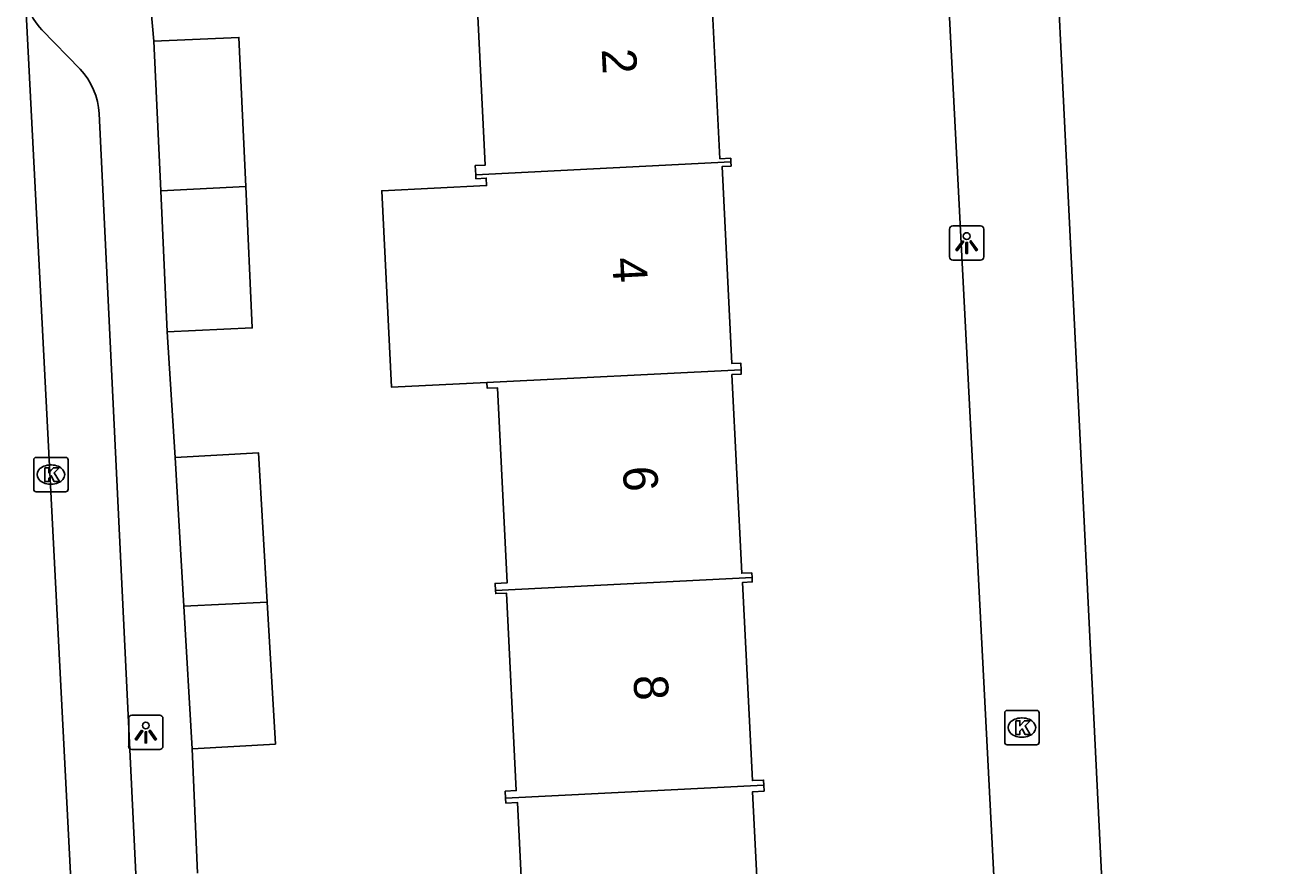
# Model space of a CAD drawing. Extents: x 161084 to 161928, y 385355 to 386522.
# Drawn here: x 161395.27 to 161431.95, y 385705.9 to 385730.35 of the extents above; entities that cross this region are included whole.
import ezdxf

# ---------------------------------------------------------------- set-up
doc = ezdxf.new("R2010")
doc.units = 0
for name, color, linetype in [('IMGEO_Kolk', 7, 'Continuous'), ('IMGEO_Lichtpunt', 7, 'Continuous'), ('IMGEO_Pand', 7, 'Continuous'), ('IMGEO_Pand_nummerreeks', 7, 'Continuous'), ('IMGEO_Rijbaan_lokaal_open', 7, 'Continuous'), ('IMGEO_Voetpad_open', 7, 'Continuous')]:
    doc.layers.add(name, color=color, linetype=linetype)

msp = doc.modelspace()

# ---------------------------------------------------------------- linework, layer by layer
at = {"layer": 'IMGEO_Kolk'}
for p, q in [((161395.522, 385716.854), (161395.522, 385717.706)), ((161395.597, 385717.78), (161396.449, 385717.78)), ((161396.01, 385717.56), (161396.035, 385717.56)), ((161396.523, 385717.706), (161396.523, 385716.854)), ((161396.449, 385716.78), (161395.597, 385716.78)), ((161396.033, 385717), (161396.008, 385717)), ((161423.769, 385709.495), (161423.769, 385710.347)), ((161423.844, 385710.421), (161424.696, 385710.421)), ((161424.257, 385710.201), (161424.282, 385710.201)), ((161424.77, 385710.347), (161424.77, 385709.495)), ((161424.696, 385709.421), (161423.844, 385709.421)), ((161424.28, 385709.641), (161424.255, 385709.641))]:
    msp.add_line(p, q, dxfattribs=at)
for points in [[(161395.522, 385716.854), (161395.522, 385717.706)], [(161395.597, 385717.78), (161396.449, 385717.78)], [(161395.843, 385717.48), (161395.966, 385717.48), (161395.966, 385717.329), (161396.096, 385717.48), (161396.26, 385717.48), (161396.114, 385717.329), (161396.267, 385717.08), (161396.115, 385717.08), (161396.03, 385717.244), (161395.966, 385717.177), (161395.966, 385717.08), (161395.843, 385717.08), (161395.843, 385717.48)], [(161396.523, 385717.706), (161396.523, 385716.854)], [(161396.449, 385716.78), (161395.597, 385716.78)], [(161423.769, 385709.495), (161423.769, 385710.347)], [(161423.844, 385710.421), (161424.696, 385710.421)], [(161424.09, 385710.121), (161424.213, 385710.121), (161424.213, 385709.97), (161424.343, 385710.121), (161424.507, 385710.121), (161424.361, 385709.97), (161424.514, 385709.721), (161424.362, 385709.721), (161424.277, 385709.885), (161424.213, 385709.818), (161424.213, 385709.721), (161424.09, 385709.721), (161424.09, 385710.121)], [(161424.77, 385710.347), (161424.77, 385709.495)], [(161424.696, 385709.421), (161423.844, 385709.421)]]:
    msp.add_lwpolyline(points, dxfattribs=at)
for centre, start, end in [((161395.599, 385717.704), 91.552, 178.448), ((161395.599, 385717.704), 91.552, 178.448), ((161396.447, 385717.704), 1.552, 88.448), ((161396.447, 385717.704), 1.552, 88.448), ((161395.599, 385716.856), 181.552, 268.448), ((161395.599, 385716.856), 181.552, 268.448), ((161396.447, 385716.856), 271.552, 358.448), ((161396.447, 385716.856), 271.552, 358.448), ((161423.846, 385710.345), 91.552, 178.448), ((161423.846, 385710.345), 91.552, 178.448), ((161424.694, 385710.345), 1.552, 88.448), ((161424.694, 385710.345), 1.552, 88.448), ((161423.846, 385709.497), 181.552, 268.448), ((161423.846, 385709.497), 181.552, 268.448), ((161424.694, 385709.497), 271.552, 358.448), ((161424.694, 385709.497), 271.552, 358.448)]:
    msp.add_arc(centre, 0.0765, start, end, dxfattribs=at)
for centre, major_axis, ratio, start_param, end_param in [((161396.009, 385717.28), (-0.387, 0.002), 0.722429, 4.712389, 7.853982), ((161396.034, 385717.28), (-0.39, 0.002), 0.717154, 1.570796, 4.712389), ((161424.256, 385709.921), (-0.387, 0.002), 0.722429, 4.712389, 7.853982), ((161424.281, 385709.921), (-0.39, 0.002), 0.717154, 1.570796, 4.712389)]:
    msp.add_ellipse(centre, major_axis=major_axis, ratio=ratio, start_param=start_param, end_param=end_param, dxfattribs=at)
at = {"layer": 'IMGEO_Lichtpunt'}
for p, q in [((161422.165, 385724.419), (161422.165, 385723.612)), ((161422.165, 385724.419), (161422.165, 385723.612)), ((161423.067, 385724.514), (161422.259, 385724.514)), ((161423.067, 385724.514), (161422.259, 385724.514)), ((161423.161, 385723.612), (161423.161, 385724.419)), ((161423.161, 385723.612), (161423.161, 385724.419)), ((161422.259, 385723.518), (161423.067, 385723.518)), ((161422.259, 385723.518), (161423.067, 385723.518)), ((161398.284, 385710.183), (161398.284, 385709.376)), ((161398.284, 385710.183), (161398.284, 385709.376)), ((161399.186, 385710.278), (161398.378, 385710.278)), ((161399.186, 385710.278), (161398.378, 385710.278)), ((161399.28, 385709.376), (161399.28, 385710.183)), ((161399.28, 385709.376), (161399.28, 385710.183)), ((161398.378, 385709.282), (161399.186, 385709.282)), ((161398.378, 385709.282), (161399.186, 385709.282))]:
    msp.add_line(p, q, dxfattribs=at)
for points in [[(161422.539, 385724.083), (161422.578, 385724.055), (161422.39, 385723.793), (161422.352, 385723.82), (161422.539, 385724.083)], [(161422.751, 385724.055), (161422.789, 385724.082), (161422.976, 385723.82), (161422.937, 385723.792), (161422.751, 385724.055)], [(161422.641, 385724.035), (161422.688, 385724.035), (161422.688, 385723.713), (161422.641, 385723.713), (161422.641, 385724.035)], [(161398.658, 385709.847), (161398.697, 385709.819), (161398.509, 385709.557), (161398.471, 385709.584), (161398.658, 385709.847)], [(161398.76, 385709.799), (161398.807, 385709.799), (161398.807, 385709.477), (161398.76, 385709.477), (161398.76, 385709.799)], [(161398.87, 385709.819), (161398.908, 385709.846), (161399.095, 385709.584), (161399.056, 385709.556), (161398.87, 385709.819)]]:
    msp.add_lwpolyline(points, dxfattribs=at)
for centre in [(161422.664, 385724.217), (161398.783, 385709.981)]:
    msp.add_circle(centre, 0.0994, dxfattribs=at)
for centre, start, end in [((161422.259, 385724.419), 90, 180), ((161422.259, 385724.419), 90, 180), ((161423.067, 385724.419), 0, 90), ((161423.067, 385724.419), 0, 90), ((161422.259, 385723.612), 180, 270), ((161422.259, 385723.612), 180, 270), ((161423.067, 385723.612), 270, 0), ((161423.067, 385723.612), 270, 360), ((161398.378, 385710.183), 90, 180), ((161398.378, 385710.183), 90, 180), ((161399.186, 385710.183), 0, 90), ((161399.186, 385710.183), 0, 90), ((161398.378, 385709.376), 180, 270), ((161398.378, 385709.376), 180, 270), ((161399.186, 385709.376), 270, 0), ((161399.186, 385709.376), 270, 360)]:
    msp.add_arc(centre, 0.0946, start, end, dxfattribs=at)
at = {"layer": 'IMGEO_Pand'}
for points in [[(161409.627, 385732.301), (161415.508, 385732.594), (161415.522, 385732.303), (161415.195, 385732.287), (161415.485, 385726.467), (161415.8, 385726.482), (161415.805, 385726.375)], [(161408.381, 385725.999), (161408.368, 385726.266), (161408.659, 385726.281), (161408.374, 385732.005)], [(161399.02, 385729.883), (161401.493, 385729.996), (161401.692, 385725.66)], [(161399.219, 385725.535), (161399.02, 385729.883)], [(161415.805, 385726.375), (161408.381, 385725.999)], [(161416.099, 385720.33), (161416.089, 385720.521), (161415.834, 385720.509), (161415.549, 385726.239), (161415.811, 385726.252), (161415.805, 385726.375)], [(161408.381, 385725.999), (161408.387, 385725.887), (161408.687, 385725.902), (161408.698, 385725.687), (161405.648, 385725.535), (161405.933, 385719.819), (161408.707, 385719.956)], [(161399.219, 385725.535), (161401.692, 385725.66)], [(161399.407, 385721.435), (161399.219, 385725.535)], [(161401.692, 385725.66), (161401.881, 385721.548), (161399.407, 385721.435)], [(161408.707, 385719.956), (161416.099, 385720.33)], [(161416.099, 385720.33), (161416.105, 385720.205), (161415.833, 385720.191), (161416.121, 385714.408), (161416.412, 385714.422), (161416.419, 385714.288)], [(161408.956, 385713.91), (161408.946, 385714.113), (161409.295, 385714.131), (161409.012, 385719.804), (161408.715, 385719.789), (161408.707, 385719.956)], [(161399.636, 385717.773), (161402.06, 385717.913), (161402.312, 385713.573)], [(161399.887, 385713.451), (161399.636, 385717.773)], [(161416.419, 385714.288), (161408.956, 385713.91)], [(161416.762, 385708.247), (161416.755, 385708.396), (161416.43, 385708.38), (161416.143, 385714.142), (161416.426, 385714.156), (161416.419, 385714.288)], [(161408.956, 385713.91), (161408.961, 385713.818), (161409.274, 385713.833), (161409.56, 385708.086), (161409.24, 385708.07), (161409.25, 385707.866)], [(161402.312, 385713.573), (161399.887, 385713.451)], [(161400.127, 385709.302), (161399.887, 385713.451)], [(161402.312, 385713.573), (161402.551, 385709.442), (161400.127, 385709.302)], [(161416.762, 385708.247), (161409.25, 385707.866)], [(161417.094, 385702.205), (161417.087, 385702.353), (161416.719, 385702.335), (161416.434, 385708.056), (161416.771, 385708.073), (161416.762, 385708.247)], [(161409.25, 385707.866), (161409.257, 385707.727), (161409.591, 385707.743), (161409.876, 385702.023), (161409.59, 385702.008), (161409.599, 385701.825)]]:
    msp.add_lwpolyline(points, dxfattribs=at)
at = {"layer": 'IMGEO_Rijbaan_lokaal_open'}
msp.add_lwpolyline([(161395.274, 385731.281), (161398.285, 385672.728)], dxfattribs=at)
at = {"layer": 'IMGEO_Voetpad_open'}
for points in [[(161421.822, 385737.157), (161425.816, 385659.799), (161425.819, 385659.672), (161425.809, 385659.438), (161425.778, 385659.205), (161425.726, 385658.977), (161425.654, 385658.754), (161425.563, 385658.538), (161425.452, 385658.331), (161425.324, 385658.136), (161425.178, 385657.952), (161425.017, 385657.782), (161424.841, 385657.627), (161424.652, 385657.488), (161424.452, 385657.367), (161424.241, 385657.265), (161424.022, 385657.181), (161423.797, 385657.118), (161423.566, 385657.074), (161423.333, 385657.052)], [(161431.947, 385657.489), (161431.791, 385657.485), (161431.524, 385657.497), (161431.26, 385657.532), (161431.001, 385657.592), (161430.747, 385657.674), (161430.502, 385657.778), (161430.267, 385657.904), (161430.045, 385658.05), (161429.836, 385658.216), (161429.643, 385658.399), (161429.467, 385658.6), (161429.31, 385658.815), (161429.172, 385659.043), (161429.056, 385659.282), (161428.961, 385659.531), (161428.889, 385659.788), (161428.84, 385660.05), (161428.815, 385660.315), (161425.062, 385736.633)], [(161399.02, 385729.883), (161398.875, 385731.532)], [(161395.274, 385731.281), (161395.294, 385731.127), (161395.327, 385730.976), (161395.374, 385730.828), (161395.434, 385730.685), (161395.506, 385730.548), (161395.59, 385730.418), (161395.686, 385730.296), (161395.76, 385730.215), (161396.868, 385729.068), (161396.987, 385728.933), (161397.093, 385728.789), (161397.186, 385728.635), (161397.264, 385728.475), (161397.328, 385728.307), (161397.377, 385728.135), (161397.41, 385727.959), (161397.427, 385727.781), (161400.248, 385669.245)], [(161399.636, 385717.773), (161399.407, 385721.435)], [(161400.284, 385705.685), (161400.127, 385709.302)]]:
    msp.add_lwpolyline(points, dxfattribs=at)

# ---------------------------------------------------------------- texts
at = {"layer": 'IMGEO_Pand_nummerreeks'}
for s, rotation, p in [('2', 272.9005, (161412.044, 385729.652)), ('4', 272.899, (161412.352, 385723.579)), ('6', 272.9005, (161412.659, 385717.506)), ('8', 272.899, (161412.967, 385711.431))]:
    msp.add_text(s, height=1, rotation=rotation, dxfattribs=at).set_placement(p)

doc.saveas('drawing.dxf')
